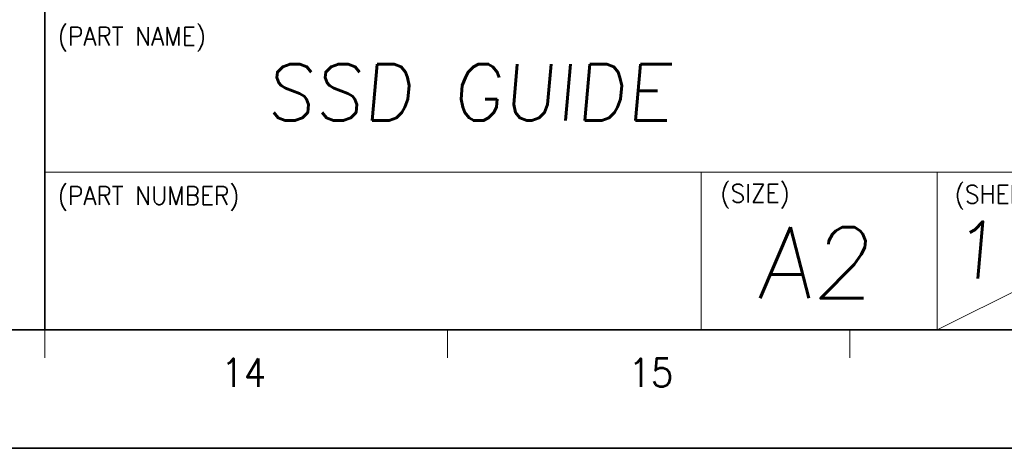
# Model space of a CAD drawing. Header units: millimetres. Extents: x 4497 to 11741, y 5958 to 12619.
# Tile 280 of 424: x 5714 to 5801, y 11172 to 11210. Entities that reach past the tile are written whole.
import ezdxf
from ezdxf.enums import TextEntityAlignment as Align

# ---------------------------------------------------------------- set-up
doc = ezdxf.new("R2010")
doc.units = ezdxf.units.MM
doc.header["$LTSCALE"] = 0.8
doc.layers.get('0').update_dxf_attribs({"linetype": 'CONTINUOUS', "lineweight": 0})
doc.layers.add('2', color=3, linetype='CONTINUOUS', lineweight=0)
doc.styles.get("Standard").update_dxf_attribs({"font": 'romans.shx', "width": 0.8, "oblique": 5, "bigfont": 'whgtxt.shx'})

msp = doc.modelspace()

# ---------------------------------------------------------------- linework, layer by layer
at = {"color": 7, "linetype": 'Continuous', "lineweight": 35}
for p, q in [((5716.001, 11182.95), (5716.001, 11272.002)), ((5252.932, 11182.95), (5822.864, 11182.95))]:
    msp.add_line(p, q, dxfattribs=at)
at = {"color": 7, "linetype": 'Continuous'}
for p, q in [((5716.001, 11196.888), (5822.864, 11196.888)), ((5774.079, 11182.95), (5774.079, 11196.888)), ((5794.987, 11182.95), (5794.987, 11196.888)), ((5794.987, 11182.95), (5822.864, 11196.888)), ((5716.001, 11180.459), (5716.001, 11182.95)), ((5716.001, 11182.95), (5822.864, 11182.95)), ((5716.001, 11182.95), (5822.864, 11182.95)), ((5740.363, 11182.95), (5822.864, 11182.95)), ((5751.622, 11180.459), (5751.622, 11182.95)), ((5787.243, 11180.459), (5787.243, 11182.95))]:
    msp.add_line(p, q, dxfattribs=at)
at = {"color": 7, "linetype": 'Continuous', "lineweight": 35}
msp.add_lwpolyline([(5239.652, 11172.476), (5833.652, 11172.476), (5833.652, 11592.476), (5239.652, 11592.476)], close=True, dxfattribs=at)

# ---------------------------------------------------------------- texts
at = {"color": 7, "linetype": 'Continuous', "width": 0.933333}
for s, p in [('(PART NAME)', (5717.139, 11209.715)), ('(SIZE)', (5775.786, 11195.826)), ('(SHEET)', (5796.529, 11195.739)), ('(PART NUMBER)', (5717.139, 11195.617))]:
    msp.add_text(s, height=1.6156, dxfattribs=at).set_placement(p, align=Align.TOP_LEFT)
at = {"linetype": 'Continuous', "oblique": 5}
for s, height, p in [('1', 5.02, (5796.215, 11187.5)), ('A2', 6.2755, (5779.029, 11185.737))]:
    msp.add_text(s, height=height, dxfattribs=at).set_placement(p)
at = {"color": 7, "linetype": 'Continuous', "width": 0.933333}
for s, p in [('14', (5733.593, 11179.165)), ('15', (5769.632, 11179.165))]:
    msp.add_text(s, height=2.491, dxfattribs=at).set_placement(p, align=Align.MIDDLE_CENTER)
at = {"layer": '2', "oblique": 5}
msp.add_text('SSD GUIDE', height=4.9897, dxfattribs=at).set_placement((5735.561, 11201.454))

doc.saveas('drawing.dxf')
